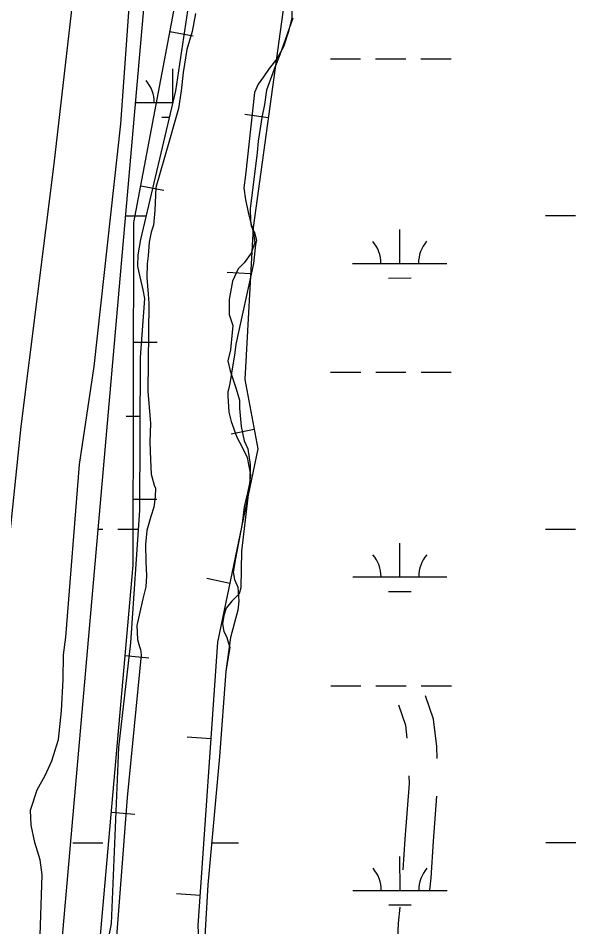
# Model space of a CAD drawing. Extents: x 3279314 to 3317160, y 734079 to 759431.
# Drawn here: x 3293812 to 3294404, y 741625 to 742589 of the extents above; entities that cross this region are included whole.
import ezdxf

# ---------------------------------------------------------------- set-up
doc = ezdxf.new("R2010")
doc.units = 0
for name, color, linetype in [('V-BORW-LINE', 7, 'Continuous'), ('V-LEVE-TOET', 7, 'Continuous'), ('V-ROAD-CNTR', 7, 'Continuous'), ('V-SITE-VEGE', 7, 'Continuous'), ('V-WETL-SWMP', 7, 'Continuous')]:
    doc.layers.add(name, color=color, linetype=linetype)

msp = doc.modelspace()

# ---------------------------------------------------------------- linework, layer by layer
at = {"layer": 'V-BORW-LINE'}
for p, q in [((3293972.88, 742574.96), (3293997.44, 742570.32)), ((3294077.1, 742483.26), (3294052.33, 742486.65)), ((3293941.96, 742411.26), (3293966.52, 742406.62)), ((3294058.43, 742317.82), (3294033.47, 742319.22)), ((3293934.33, 742245.35), (3293959.33, 742245.3)), ((3294062.32, 742152.37), (3294037.77, 742147.67)), ((3293933.99, 742078.75), (3293958.99, 742078.7)), ((3294036.36, 741989.22), (3294011.89, 741994.34)), ((3293925.39, 741912.52), (3293950.29, 741910.33)), ((3294016.23, 741824.22), (3293991.29, 741825.94)), ((3293910.78, 741746.56), (3293935.68, 741744.37)), ((3294004.79, 741658.01), (3293979.84, 741659.73))]:
    msp.add_line(p, q, dxfattribs=at)
for points in [[(3294077.5, 743319.43), (3294075.27, 743540.51), (3294158.75, 743540.62), (3294215.48, 743522.41), (3294214.06, 743347.51), (3294226.46, 743284.69), (3294174.33, 743119.41), (3294149.36, 742910.18), (3294116.87, 742761.83), (3294092.46, 742595.56), (3294061.18, 742366.98), (3294052.14, 742205.59), (3294066.21, 742132.04), (3294023.28, 741926.67), (3294002.59, 741626.08), (3294018.22, 741284.94)], [(3293894.32, 741559.67), (3293933.84, 742008.49), (3293934.6, 742372.32), (3294014.4, 742794.81), (3294056.98, 743079.43), (3294076.88, 743316.78)]]:
    msp.add_lwpolyline(points, dxfattribs=at)
at = {"layer": 'V-LEVE-TOET'}
msp.add_lwpolyline([(3293739.61, 741115.04), (3293761.42, 741627.05), (3293790.09, 741919.3), (3293814.82, 742155.85), (3293849.91, 742434.36), (3293883.81, 742730.49), (3293906.85, 742907.4), (3293950.63, 743163.98), (3293992.43, 743447.1), (3294019.44, 743591.77)], dxfattribs=at)
at = {"layer": 'V-ROAD-CNTR'}
for points in [[(3294256.29, 741803.35), (3294255.9, 741816.16), (3294252.59, 741844.98), (3294243.96, 741869.91)], [(3294224.68, 741825.07), (3294223.16, 741838.28), (3294215.61, 741860.09)], [(3294220.45, 741685.4), (3294222.45, 741717.89), (3294227.09, 741776.7), (3294226.83, 741785.15)], [(3294248.77, 741663.68), (3294249.96, 741676.61), (3294252.38, 741715.79), (3294256.13, 741763.4)], [(3294214.26, 741545.67), (3294214.15, 741550.59), (3294213.67, 741588.02), (3294215.4, 741628.6), (3294216.97, 741645.56)]]:
    msp.add_lwpolyline(points, dxfattribs=at)
at = {"layer": 'V-SITE-VEGE'}
for p, q in [((3294102.33, 742609.53), (3294102.18, 742588.91)), ((3294102.18, 742588.91), (3294098.4, 742573.83)), ((3294098.4, 742573.83), (3294093.3, 742558.78)), ((3294093.3, 742558.78), (3294086.26, 742545.74)), ((3294086.26, 742545.74), (3294077.96, 742535.58)), ((3294077.96, 742535.58), (3294072.1, 742526.9)), ((3294072.1, 742526.9), (3294066.47, 742519.1)), ((3294066.47, 742519.1), (3294062.58, 742510.17)), ((3294062.58, 742510.17), (3294053.11, 742422.56)), ((3294053.11, 742422.56), (3294051.33, 742408.99)), ((3294051.33, 742408.99), (3294052.85, 742396.23)), ((3294052.85, 742396.23), (3294055.91, 742383.01)), ((3294055.91, 742383.01), (3294058.78, 742371.54)), ((3294058.78, 742371.54), (3294061.25, 742362.5)), ((3294061.25, 742362.5), (3294063.02, 742351.06)), ((3294063.02, 742351.06), (3294058.86, 742339.5)), ((3294058.86, 742339.5), (3294051.65, 742329.32)), ((3294051.65, 742329.32), (3294045.17, 742322.85)), ((3294045.17, 742322.85), (3294039.23, 742309.79)), ((3294039.23, 742309.79), (3294035.59, 742290.32)), ((3294035.59, 742290.32), (3294035.75, 742274.52)), ((3294035.75, 742274.52), (3294039.49, 742262.82)), ((3294039.49, 742262.82), (3294037.27, 742237.18)), ((3294037.27, 742237.18), (3294034.42, 742225.38)), ((3294034.42, 742225.38), (3294036.65, 742214.81)), ((3294036.65, 742214.81), (3294043.11, 742195.82)), ((3294043.11, 742195.82), (3294046.62, 742183.69)), ((3294046.62, 742183.69), (3294046.69, 742175.13)), ((3294046.69, 742175.13), (3294048.54, 742155.78)), ((3294048.54, 742155.78), (3294051.77, 742140.36)), ((3294051.77, 742140.36), (3294055.57, 742131.95)), ((3294055.57, 742131.95), (3294057.91, 742115.23)), ((3294057.91, 742115.23), (3294057.58, 742097.02)), ((3294057.58, 742097.02), (3294055.17, 742085.21)), ((3294055.17, 742085.21), (3294051.61, 742070.35)), ((3294051.61, 742070.35), (3294049.32, 742052.84)), ((3294049.32, 742052.84), (3294042.29, 742015.66)), ((3294042.29, 742015.66), (3294039.84, 742001.22)), ((3294039.84, 742001.22), (3294041.45, 741993.29)), ((3294041.45, 741993.29), (3294045.04, 741985.32)), ((3294045.04, 741985.32), (3294045.87, 741970.38)), ((3294045.87, 741970.38), (3294044.82, 741960.96)), ((3294044.82, 741960.96), (3294037.27, 741931.69)), ((3294037.27, 741931.69), (3294032.24, 741896.01)), ((3294032.24, 741896.01), (3294025.57, 741805.6)), ((3294025.57, 741805.6), (3294013.2, 741669.32)), ((3294013.2, 741669.32), (3294008.8, 741595.77))]:
    msp.add_line(p, q, dxfattribs=at)
for points in [[(3293832.72, 741540.93), (3293837.15, 741679.96), (3293834.95, 741695.9), (3293829.54, 741714.3), (3293825.48, 741732.55), (3293824.77, 741748.62), (3293831.94, 741770.04), (3293840.41, 741785.51), (3293847.66, 741800.86), (3293854.56, 741823.63), (3293857.6, 741853.85), (3293859.44, 741887.05), (3293860.01, 741913.51), (3293862.3, 741931.99), (3293876.7, 742115.27), (3293892.51, 742219.52), (3293920.82, 742476.85), (3293932.04, 742635.54)], [(3293999.9, 742594.08), (3293996.48, 742574.83), (3293990.65, 742555.84), (3293986.92, 742531.55), (3293984.81, 742511.83), (3293982.06, 742493.23), (3293977.62, 742478.17), (3293972.46, 742459.6), (3293957.96, 742409.39), (3293956.64, 742384.83), (3293955.26, 742369.28), (3293952.93, 742361.86), (3293950.77, 742351.36), (3293949.85, 742336.68), (3293948.6, 742328.36), (3293948.34, 742313.88), (3293949.78, 742296.3), (3293950.26, 742286.41), (3293949.24, 742193.16), (3293952.14, 742158.87), (3293951.36, 742139.57), (3293952.11, 742120.47), (3293952.93, 742105.09), (3293956.23, 742093.4), (3293957.49, 742090.31), (3293957.33, 742081.09), (3293955.6, 742070.15), (3293952.57, 742060.33), (3293948.35, 742045.26), (3293946.98, 742030.36), (3293947.09, 742011.92), (3293947.92, 741997.2), (3293947.27, 741985.58), (3293943.98, 741972.92), (3293937.54, 741944.5)], [(3293937.54, 741944.5), (3293938.37, 741929.78), (3293940.01, 741923.39), (3293941.69, 741919.19), (3293942.37, 741913.23), (3293927.6, 741761.99), (3293912.86, 741572.67)]]:
    msp.add_lwpolyline(points, dxfattribs=at)
at = {"layer": 'V-WETL-SWMP'}
for p, q in [((3293973.57, 742929.45), (3293853.32, 741555.54)), ((3293973.57, 742929.45), (3293853.32, 741555.54)), ((3293978.95, 742512.05), (3294004.33, 742681.73)), ((3293978.95, 742512.05), (3294004.33, 742681.73)), ((3294103.19, 742589.16), (3294089.62, 742550.04)), ((3294103.19, 742589.16), (3294089.62, 742550.04)), ((3294089.62, 742550.04), (3294083.48, 742535.01)), ((3294089.62, 742550.04), (3294083.48, 742535.01)), ((3294143.12, 742545.93), (3294175.12, 742545.95)), ((3294191.12, 742545.96), (3294223.12, 742545.97)), ((3294239.12, 742545.98), (3294271.12, 742546)), ((3293976.08, 742499.76), (3293976.06, 742535.42)), ((3294083.48, 742535.01), (3294075.32, 742512.64)), ((3294083.48, 742535.01), (3294075.32, 742512.64)), ((3293942.05, 742354.13), (3293978.95, 742512.05)), ((3293942.05, 742354.13), (3293978.95, 742512.05)), ((3294075.32, 742512.64), (3294073.16, 742497.54)), ((3294075.32, 742512.64), (3294073.16, 742497.54)), ((3293935.93, 742499.4), (3293976, 742499.42)), ((3294073.16, 742497.54), (3294070.26, 742483.58)), ((3294073.16, 742497.54), (3294070.26, 742483.58)), ((3293964.09, 742483.98), (3293972.39, 742483.98)), ((3294070.26, 742483.58), (3294066.6, 742458.67)), ((3294070.26, 742483.58), (3294066.6, 742458.67)), ((3294066.6, 742458.67), (3294065.24, 742446.58)), ((3294066.6, 742458.67), (3294065.24, 742446.58)), ((3294065.24, 742446.58), (3294058.11, 742386.72)), ((3294065.24, 742446.58), (3294058.11, 742386.72)), ((3294058.11, 742386.72), (3294058.45, 742373.84)), ((3294058.11, 742386.72), (3294058.45, 742373.84)), ((3293925.42, 742379.32), (3293947.94, 742379.33)), ((3294371.2, 742379.55), (3294403.2, 742379.56)), ((3294058.45, 742373.84), (3294058.92, 742368.54)), ((3294058.45, 742373.84), (3294058.92, 742368.54)), ((3294058.92, 742368.54), (3294061.67, 742363.38)), ((3294058.92, 742368.54), (3294061.67, 742363.38)), ((3294061.67, 742363.38), (3294062.22, 742362.61)), ((3294061.67, 742363.38), (3294062.22, 742362.61)), ((3294062.22, 742362.61), (3294064.7, 742353.29)), ((3294062.22, 742362.61), (3294064.7, 742353.29)), ((3294216.64, 742328.73), (3294216.62, 742364.73)), ((3293939.11, 742337.72), (3293942.05, 742354.13)), ((3293939.11, 742337.72), (3293942.05, 742354.13)), ((3294063.68, 742348.96), (3294061.42, 742328.75)), ((3294063.68, 742348.96), (3294061.42, 742328.75)), ((3294064.7, 742353.29), (3294063.68, 742348.96)), ((3294064.7, 742353.29), (3294063.68, 742348.96)), ((3293938.89, 742325.8), (3293939.11, 742337.72)), ((3293938.89, 742325.8), (3293939.11, 742337.72)), ((3294061.42, 742328.75), (3294042.85, 742242.98)), ((3294061.42, 742328.75), (3294042.85, 742242.98)), ((3294166.64, 742328.7), (3294266.64, 742328.75)), ((3293940.1, 742319.15), (3293938.89, 742325.8)), ((3293940.1, 742319.15), (3293938.89, 742325.8)), ((3293944.31, 742300.72), (3293940.1, 742319.15)), ((3293944.31, 742300.72), (3293940.1, 742319.15)), ((3294204.64, 742313.29), (3294228.64, 742313.3)), ((3293946.04, 742291.61), (3293944.31, 742300.72)), ((3293946.04, 742291.61), (3293944.31, 742300.72)), ((3293941.69, 742228.86), (3293946.04, 742291.61)), ((3293941.69, 742228.86), (3293946.04, 742291.61)), ((3294042.85, 742242.98), (3294041.51, 742231.46)), ((3294042.85, 742242.98), (3294041.51, 742231.46)), ((3293941.06, 742066.87), (3293941.69, 742228.86)), ((3293941.06, 742066.87), (3293941.69, 742228.86)), ((3294041.51, 742231.46), (3294039.43, 742221.28)), ((3294041.51, 742231.46), (3294039.43, 742221.28)), ((3294039.43, 742221.28), (3294036.24, 742201.46)), ((3294039.43, 742221.28), (3294036.24, 742201.46)), ((3294143.29, 742213.26), (3294175.29, 742213.27)), ((3294191.29, 742213.28), (3294223.29, 742213.3)), ((3294239.29, 742213.31), (3294271.29, 742213.32)), ((3294034.99, 742194.86), (3294034.19, 742192.42)), ((3294034.99, 742194.86), (3294034.19, 742192.42)), ((3294036.24, 742201.46), (3294034.99, 742194.86)), ((3294036.24, 742201.46), (3294034.99, 742194.86)), ((3294034.19, 742192.42), (3294034.11, 742188.26)), ((3294034.19, 742192.42), (3294034.11, 742188.26)), ((3294034.11, 742188.26), (3294035.32, 742171.01)), ((3294034.11, 742188.26), (3294035.32, 742171.01)), ((3293926.25, 742166.72), (3293941.45, 742166.72)), ((3294035.32, 742171.01), (3294037.79, 742161.13)), ((3294035.32, 742171.01), (3294037.79, 742161.13)), ((3294037.79, 742161.13), (3294043.73, 742144.56)), ((3294037.79, 742161.13), (3294043.73, 742144.56)), ((3294043.73, 742144.56), (3294049.41, 742133.67)), ((3294043.73, 742144.56), (3294049.41, 742133.67)), ((3294049.41, 742133.67), (3294054.7, 742122.79)), ((3294049.41, 742133.67), (3294054.7, 742122.79)), ((3294054.7, 742122.79), (3294058.16, 742104.56)), ((3294054.7, 742122.79), (3294058.16, 742104.56)), ((3294058.16, 742104.56), (3294048.94, 742023.54)), ((3294058.16, 742104.56), (3294048.94, 742023.54)), ((3293931.18, 741926.11), (3293941.06, 742066.87)), ((3293931.18, 741926.11), (3293941.06, 742066.87)), ((3293896.3, 742046.63), (3293901.46, 742046.63)), ((3293917.46, 742046.64), (3293939.64, 742046.65)), ((3294371.37, 742046.87), (3294403.37, 742046.89)), ((3294216.81, 741996.05), (3294216.79, 742032.05)), ((3294048.94, 742023.54), (3294048.05, 741984.57)), ((3294048.94, 742023.54), (3294048.05, 741984.57)), ((3294166.81, 741996.03), (3294266.81, 741996.08)), ((3294048.05, 741984.57), (3294046.42, 741978.16)), ((3294048.05, 741984.57), (3294046.42, 741978.16)), ((3294042.76, 741974.44), (3294038.34, 741970.36)), ((3294042.76, 741974.44), (3294038.34, 741970.36)), ((3294046.42, 741978.16), (3294042.76, 741974.44)), ((3294046.42, 741978.16), (3294042.76, 741974.44)), ((3294204.81, 741980.61), (3294228.81, 741980.63)), ((3294032.53, 741963.08), (3294030.11, 741954.99)), ((3294032.53, 741963.08), (3294030.11, 741954.99)), ((3294038.34, 741970.36), (3294032.53, 741963.08)), ((3294038.34, 741970.36), (3294032.53, 741963.08)), ((3294030.11, 741954.99), (3294028.44, 741946.12)), ((3294030.11, 741954.99), (3294028.44, 741946.12)), ((3294028.44, 741946.12), (3294030, 741938.15)), ((3294028.44, 741946.12), (3294030, 741938.15)), ((3294030, 741938.15), (3294032.93, 741932.99)), ((3294030, 741938.15), (3294032.93, 741932.99)), ((3294032.93, 741932.99), (3294036.32, 741921.19)), ((3294032.93, 741932.99), (3294036.32, 741921.19)), ((3293918.44, 741814.94), (3293931.18, 741926.11)), ((3293918.44, 741814.94), (3293931.18, 741926.11)), ((3294036.32, 741921.19), (3294032.24, 741896.01)), ((3294036.32, 741921.19), (3294032.24, 741896.01)), ((3294032.24, 741896.01), (3294025.57, 741805.6)), ((3294032.24, 741896.01), (3294025.57, 741805.6)), ((3294143.46, 741880.58), (3294175.46, 741880.6)), ((3294191.46, 741880.61), (3294223.46, 741880.62)), ((3294239.46, 741880.63), (3294271.46, 741880.65)), ((3293910.73, 741628.14), (3293918.44, 741814.94)), ((3293910.73, 741628.14), (3293918.44, 741814.94)), ((3294025.57, 741805.6), (3294013.2, 741669.32)), ((3294025.57, 741805.6), (3294013.2, 741669.32)), ((3293869.63, 741713.94), (3293901.63, 741713.96)), ((3294017.26, 741714.02), (3294045.63, 741714.03)), ((3294371.54, 741714.2), (3294403.54, 741714.21)), ((3294216.97, 741663.38), (3294216.96, 741699.38)), ((3294013.2, 741669.32), (3294008.8, 741595.77)), ((3294013.2, 741669.32), (3294008.8, 741595.77)), ((3294166.97, 741663.35), (3294266.97, 741663.4)), ((3294204.98, 741647.94), (3294228.98, 741647.95)), ((3293903.6, 741591.2), (3293910.73, 741628.14)), ((3293903.6, 741591.2), (3293910.73, 741628.14))]:
    msp.add_line(p, q, dxfattribs=at)
for centre, start, end in [((3293920.84, 742499.86), 359.25735, 40.80101), ((3294161.39, 742329.17), 359.25735, 40.80101), ((3294271.88, 742329.23), 139.25734, 180.801), ((3294161.56, 741996.5), 359.25735, 40.80101), ((3294272.05, 741996.55), 139.25734, 180.801), ((3294161.73, 741663.82), 359.25735, 40.80101), ((3294272.22, 741663.88), 139.25734, 180.801)]:
    msp.add_arc(centre, 35.25, start, end, dxfattribs=at)

doc.saveas('drawing.dxf')
